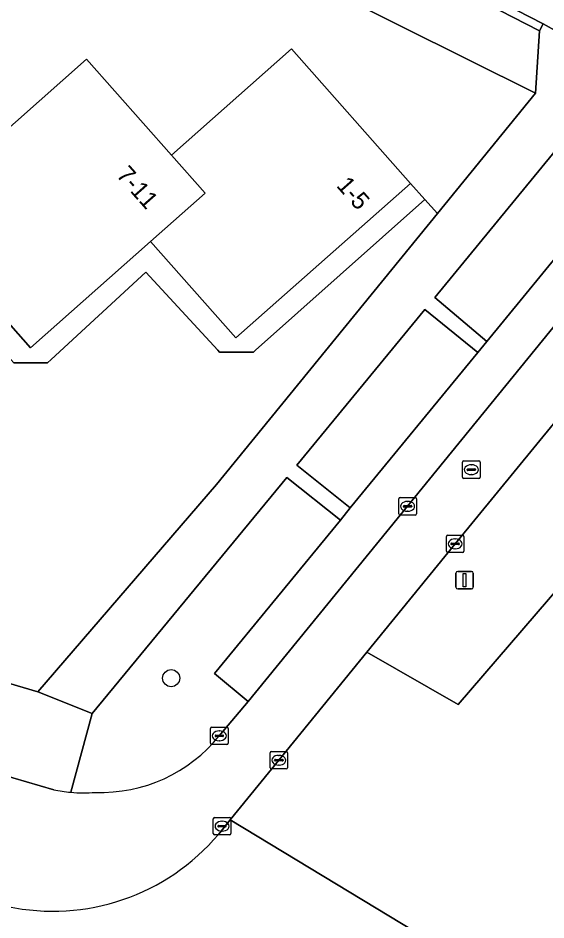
# Model space of a CAD drawing. Extents: x 160349 to 161355, y 381727 to 382854.
# Drawn here: x 160824.9 to 160855.1, y 381866.9 to 381918.5 of the extents above; entities that cross this region are included whole.
import ezdxf

# ---------------------------------------------------------------- set-up
doc = ezdxf.new("R2010")
doc.units = 0
for name, color, linetype in [('IMGEO_Berm_groen', 7, 'Continuous'), ('IMGEO_Boom', 7, 'Continuous'), ('IMGEO_Groenvoorziening', 7, 'Continuous'), ('IMGEO_Kolk', 7, 'Continuous'), ('IMGEO_Lichtmast', 7, 'Continuous'), ('IMGEO_Pand', 7, 'Continuous'), ('IMGEO_Pand_nummerreeks', 7, 'Continuous'), ('IMGEO_Parkeervlak_open', 7, 'Continuous'), ('IMGEO_Rijbaan_lokaal_open', 7, 'Continuous'), ('IMGEO_Rioolput', 7, 'Continuous'), ('IMGEO_Voetpad_halfverhard', 7, 'Continuous'), ('IMGEO_Voetpad_open', 7, 'Continuous')]:
    doc.layers.add(name, color=color, linetype=linetype)

msp = doc.modelspace()

# ---------------------------------------------------------------- linework, layer by layer
at = {"layer": 'IMGEO_Berm_groen'}
for points in [[(160872.371, 381909.754), (160860.433, 381891.245), (160850.087, 381879.223), (160844.863, 381882.215), (160839.835, 381876.045), (160837.055, 381872.634), (160881.699, 381845.629)], [(160837.055, 381872.634), (160836.382, 381871.808)], [(160875.605, 381828.59), (160875.309, 381826.732), (160875.539, 381826.657), (160877.352, 381832.225), (160879.827, 381839.886), (160881.699, 381845.629), (160837.055, 381872.634)]]:
    msp.add_lwpolyline(points, dxfattribs=at)
msp.add_arc((160826.897, 381879.851), 12.436, 257.9663, 319.7044, dxfattribs=at)
at = {"layer": 'IMGEO_Boom'}
msp.add_circle((160833.672, 381880.737), 0.489, dxfattribs=at)
at = {"layer": 'IMGEO_Groenvoorziening'}
for points in [[(160858.861, 381904.885), (160859.889, 381906.147), (160860.601, 381907.108), (160860.705, 381907.291), (160855.93, 381911.223), (160848.762, 381902.502), (160851.736, 381899.987), (160857.02, 381906.421)], [(160851.219, 381899.358), (160848.192, 381901.812), (160840.867, 381892.909), (160843.921, 381890.472)]]:
    msp.add_lwpolyline(points, close=True, dxfattribs=at)
for points in [[(160865.94, 381907.927), (160863.422, 381904.83), (160862.631, 381903.924), (160849.917, 381888.417), (160844.863, 381882.215), (160850.087, 381879.223), (160860.433, 381891.245), (160872.371, 381909.754)], [(160773.845, 381895.369), (160826.057, 381879.947), (160836.265, 381891.816), (160848.899, 381907.299), (160848.175, 381908.11), (160838.505, 381899.482), (160838.387, 381899.373), (160836.448, 381899.369), (160836.345, 381899.482), (160832.232, 381903.953), (160826.807, 381898.962), (160826.597, 381898.769), (160824.673, 381898.769), (160824.495, 381898.962), (160820.379, 381903.436), (160814.808, 381898.312), (160812.983, 381898.312), (160808.912, 381902.737), (160803.458, 381897.72), (160801.4, 381897.72), (160797.233, 381902.25), (160791.795, 381897.247)], [(160843.351, 381889.779), (160840.294, 381892.207), (160829.162, 381878.717), (160827.927, 381874.212)], [(160836.429, 381877.44), (160838.083, 381879.405), (160836.145, 381881.005), (160843.351, 381889.779)]]:
    msp.add_lwpolyline(points, dxfattribs=at)
for centre, radius, start, end in [((160829.644, 381882.927), 8.726, 267.9867, 321.0399), ((160828.666, 381882.21), 8.032, 264.7207, 274.7916)]:
    msp.add_arc(centre, radius, start, end, dxfattribs=at)
at = {"layer": 'IMGEO_Kolk'}
for p, q in [((160846.7, 381890.138), (160846.7, 381890.99)), ((160846.775, 381891.064), (160847.627, 381891.064)), ((160847.188, 381890.844), (160847.213, 381890.844)), ((160847.701, 381890.99), (160847.701, 381890.138)), ((160846.959, 381890.558), (160846.959, 381890.57)), ((160847.397, 381890.521), (160846.999, 381890.521)), ((160847.002, 381890.607), (160847.4, 381890.607)), ((160847.211, 381890.284), (160847.186, 381890.284)), ((160847.443, 381890.57), (160847.443, 381890.558)), ((160847.627, 381890.064), (160846.775, 381890.064)), ((160849.416, 381887.991), (160849.416, 381888.843)), ((160849.491, 381888.917), (160850.343, 381888.917)), ((160849.904, 381888.697), (160849.929, 381888.697)), ((160850.417, 381888.843), (160850.417, 381887.991)), ((160849.675, 381888.411), (160849.675, 381888.423)), ((160850.113, 381888.374), (160849.715, 381888.374)), ((160849.718, 381888.46), (160850.116, 381888.46)), ((160849.927, 381888.137), (160849.902, 381888.137)), ((160850.159, 381888.423), (160850.159, 381888.411)), ((160850.343, 381887.917), (160849.491, 381887.917)), ((160835.928, 381877.014), (160835.928, 381877.866)), ((160836.003, 381877.94), (160836.855, 381877.94)), ((160836.416, 381877.72), (160836.441, 381877.72)), ((160836.929, 381877.866), (160836.929, 381877.014)), ((160836.187, 381877.434), (160836.187, 381877.446)), ((160836.625, 381877.397), (160836.227, 381877.397)), ((160836.23, 381877.483), (160836.628, 381877.483)), ((160836.671, 381877.446), (160836.671, 381877.434)), ((160836.855, 381876.94), (160836.003, 381876.94)), ((160836.439, 381877.16), (160836.414, 381877.16)), ((160839.334, 381875.619), (160839.334, 381876.471)), ((160839.409, 381876.545), (160840.261, 381876.545)), ((160839.822, 381876.325), (160839.847, 381876.325)), ((160840.335, 381876.471), (160840.335, 381875.619)), ((160839.593, 381876.039), (160839.593, 381876.051)), ((160840.031, 381876.002), (160839.633, 381876.002)), ((160839.636, 381876.088), (160840.034, 381876.088)), ((160839.845, 381875.765), (160839.82, 381875.765)), ((160840.077, 381876.051), (160840.077, 381876.039)), ((160840.261, 381875.545), (160839.409, 381875.545))]:
    msp.add_line(p, q, dxfattribs=at)
for points in [[(160846.7, 381890.138), (160846.7, 381890.99)], [(160846.775, 381891.064), (160847.627, 381891.064)], [(160847.701, 381890.99), (160847.701, 381890.138)], [(160847.627, 381890.064), (160846.775, 381890.064)], [(160849.416, 381887.991), (160849.416, 381888.843)], [(160849.491, 381888.917), (160850.343, 381888.917)], [(160850.417, 381888.843), (160850.417, 381887.991)], [(160850.343, 381887.917), (160849.491, 381887.917)], [(160835.928, 381877.014), (160835.928, 381877.866)], [(160836.003, 381877.94), (160836.855, 381877.94)], [(160836.929, 381877.866), (160836.929, 381877.014)], [(160836.855, 381876.94), (160836.003, 381876.94)], [(160839.334, 381875.619), (160839.334, 381876.471)], [(160839.409, 381876.545), (160840.261, 381876.545)], [(160840.335, 381876.471), (160840.335, 381875.619)], [(160840.261, 381875.545), (160839.409, 381875.545)]]:
    msp.add_lwpolyline(points, dxfattribs=at)
for centre, radius, start, end in [((160846.777, 381890.988), 0.0765, 91.552, 178.448), ((160846.777, 381890.988), 0.0765, 91.552, 178.448), ((160847.625, 381890.988), 0.0765, 1.552, 88.448), ((160847.625, 381890.988), 0.0765, 1.552, 88.448), ((160846.777, 381890.14), 0.0765, 181.552, 268.448), ((160846.777, 381890.14), 0.0765, 181.552, 268.448), ((160846.999, 381890.567), 0.0403, 85.8775, 175.7526), ((160846.996, 381890.557), 0.0366, 178.938, 274.7102), ((160847.4, 381890.564), 0.043, 264.8664, 352.4533), ((160847.404, 381890.569), 0.0386, 1.7309, 96.639), ((160847.625, 381890.14), 0.0765, 271.552, 358.448), ((160847.625, 381890.14), 0.0765, 271.552, 358.448), ((160849.493, 381888.841), 0.0765, 91.552, 178.448), ((160849.493, 381888.841), 0.0765, 91.552, 178.448), ((160850.341, 381888.841), 0.0765, 1.552, 88.448), ((160850.341, 381888.841), 0.0765, 1.552, 88.448), ((160849.715, 381888.42), 0.0403, 85.8775, 175.7526), ((160849.712, 381888.41), 0.0366, 178.938, 274.7102), ((160850.116, 381888.417), 0.043, 264.8664, 352.4533), ((160850.12, 381888.422), 0.0386, 1.7309, 96.639), ((160849.493, 381887.993), 0.0765, 181.552, 268.448), ((160849.493, 381887.993), 0.0765, 181.552, 268.448), ((160850.341, 381887.993), 0.0765, 271.552, 358.448), ((160850.341, 381887.993), 0.0765, 271.552, 358.448), ((160836.005, 381877.864), 0.0765, 91.552, 178.448), ((160836.005, 381877.864), 0.0765, 91.552, 178.448), ((160836.853, 381877.864), 0.0765, 1.552, 88.448), ((160836.853, 381877.864), 0.0765, 1.552, 88.448), ((160836.227, 381877.443), 0.0403, 85.8775, 175.7526), ((160836.224, 381877.433), 0.0366, 178.938, 274.7102), ((160836.628, 381877.44), 0.043, 264.8664, 352.4533), ((160836.632, 381877.445), 0.0386, 1.7309, 96.639), ((160836.005, 381877.016), 0.0765, 181.552, 268.448), ((160836.005, 381877.016), 0.0765, 181.552, 268.448), ((160836.853, 381877.016), 0.0765, 271.552, 358.448), ((160836.853, 381877.016), 0.0765, 271.552, 358.448), ((160839.411, 381876.469), 0.0765, 91.552, 178.448), ((160839.411, 381876.469), 0.0765, 91.552, 178.448), ((160840.259, 381876.469), 0.0765, 1.552, 88.448), ((160840.259, 381876.469), 0.0765, 1.552, 88.448), ((160839.633, 381876.048), 0.0403, 85.8775, 175.7526), ((160839.63, 381876.038), 0.0366, 178.938, 274.7102), ((160840.034, 381876.045), 0.043, 264.8664, 352.4533), ((160840.038, 381876.05), 0.0386, 1.7309, 96.639), ((160839.411, 381875.621), 0.0765, 181.552, 268.448), ((160839.411, 381875.621), 0.0765, 181.552, 268.448), ((160840.259, 381875.621), 0.0765, 271.552, 358.448), ((160840.259, 381875.621), 0.0765, 271.552, 358.448)]:
    msp.add_arc(centre, radius, start, end, dxfattribs=at)
for centre, major_axis, ratio, start_param, end_param in [((160847.187, 381890.564), (-0.387, 0.002), 0.722429, 4.712389, 7.853982), ((160847.212, 381890.564), (-0.39, 0.002), 0.717154, 1.570796, 4.712389), ((160849.903, 381888.417), (-0.387, 0.002), 0.722429, 4.712389, 7.853982), ((160849.928, 381888.417), (-0.39, 0.002), 0.717154, 1.570796, 4.712389), ((160836.415, 381877.44), (-0.387, 0.002), 0.722429, 4.712389, 7.853982), ((160836.44, 381877.44), (-0.39, 0.002), 0.717154, 1.570796, 4.712389), ((160839.821, 381876.045), (-0.387, 0.002), 0.722429, 4.712389, 7.853982), ((160839.846, 381876.045), (-0.39, 0.002), 0.717154, 1.570796, 4.712389)]:
    msp.add_ellipse(centre, major_axis=major_axis, ratio=ratio, start_param=start_param, end_param=end_param, dxfattribs=at)
at = {"layer": 'IMGEO_Lichtmast'}
for p, q in [((160849.965, 381885.942), (160849.965, 381886.742)), ((160849.965, 381886.742), (160849.965, 381885.942)), ((160850.065, 381886.842), (160850.855, 381886.842)), ((160850.855, 381886.842), (160850.065, 381886.842)), ((160850.955, 381886.742), (160850.955, 381885.942)), ((160850.955, 381885.942), (160850.955, 381886.742)), ((160850.855, 381885.842), (160850.065, 381885.842)), ((160850.065, 381885.842), (160850.855, 381885.842))]:
    msp.add_line(p, q, dxfattribs=at)
msp.add_lwpolyline([(160850.385, 381886.717), (160850.535, 381886.717), (160850.535, 381885.967), (160850.385, 381885.967), (160850.385, 381886.717)], dxfattribs=at)
for centre, start, end in [((160850.065, 381886.742), 90, 180), ((160850.065, 381886.742), 90, 180), ((160850.855, 381886.742), 0, 90), ((160850.855, 381886.742), 360, 90), ((160850.065, 381885.942), 180, 270), ((160850.065, 381885.942), 180, 270), ((160850.855, 381885.942), 270, 0), ((160850.855, 381885.942), 270, 0)]:
    msp.add_arc(centre, 0.1, start, end, dxfattribs=at)
at = {"layer": 'IMGEO_Pand'}
for points in [[(160833.696, 381910.641), (160835.617, 381908.472), (160832.495, 381905.707), (160837.382, 381900.189), (160847.359, 381909.025), (160840.55, 381916.712)], [(160822.045, 381910.121), (160823.891, 381908.037), (160820.686, 381905.198), (160825.625, 381899.622), (160832.495, 381905.707), (160835.617, 381908.472), (160833.696, 381910.641), (160828.833, 381916.132)]]:
    msp.add_lwpolyline(points, close=True, dxfattribs=at)
at = {"layer": 'IMGEO_Parkeervlak_open'}
msp.add_lwpolyline([(160858.861, 381904.885), (160857.02, 381906.421), (160851.736, 381899.987), (160851.219, 381899.358), (160843.921, 381890.472), (160843.351, 381889.779), (160836.145, 381881.005), (160838.083, 381879.405), (160847.201, 381890.564)], close=True, dxfattribs=at)
at = {"layer": 'IMGEO_Rijbaan_lokaal_open'}
for points in [[(160783.615, 381955.602), (160786.617, 381954.029), (160791.949, 381951.067), (160794.272, 381949.777), (160824.977, 381933.582), (160825.379, 381933.478), (160833.426, 381929.292), (160841.525, 381925.098), (160848.187, 381921.638), (160854.945, 381918.142), (160855.781, 381917.696), (160857.744, 381916.681), (160860.432, 381922.204), (160858.668, 381923.098), (160813.262, 381946.618), (160812.854, 381946.829), (160799.884, 381953.571), (160798.792, 381954.127), (160785.618, 381960.974)], [(160826.955, 381874.36), (160820.691, 381876.187), (160744.941, 381898.519), (160740.094, 381899.948), (160729.348, 381903.194), (160724.219, 381904.806), (160713.383, 381907.976), (160703.301, 381910.962)], [(160836.382, 381871.808), (160837.055, 381872.634), (160839.835, 381876.045), (160844.863, 381882.215), (160849.917, 381888.417), (160862.631, 381903.924), (160863.422, 381904.83), (160860.601, 381907.108), (160859.889, 381906.147), (160858.861, 381904.885), (160847.201, 381890.564), (160838.083, 381879.405), (160836.429, 381877.44)]]:
    msp.add_lwpolyline(points, dxfattribs=at)
for centre, radius, start, end in [((160829.644, 381882.927), 8.726, 267.9867, 321.0399), ((160828.642, 381882.174), 7.994, 257.8167, 264.8681), ((160828.666, 381882.21), 8.032, 264.7207, 274.7916), ((160826.897, 381879.851), 12.436, 257.9663, 319.7044)]:
    msp.add_arc(centre, radius, start, end, dxfattribs=at)
at = {"layer": 'IMGEO_Rioolput'}
for p, q in [((160850.343, 381892.232), (160850.343, 381893.084)), ((160850.418, 381893.158), (160851.27, 381893.158)), ((160850.645, 381892.701), (160851.043, 381892.701)), ((160850.831, 381892.938), (160850.856, 381892.938)), ((160851.344, 381893.084), (160851.344, 381892.232)), ((160851.27, 381892.158), (160850.418, 381892.158)), ((160850.602, 381892.652), (160850.602, 381892.664)), ((160851.04, 381892.615), (160850.642, 381892.615)), ((160850.854, 381892.378), (160850.829, 381892.378)), ((160851.086, 381892.664), (160851.086, 381892.652)), ((160836.083, 381871.848), (160836.083, 381872.7)), ((160836.158, 381872.774), (160837.01, 381872.774)), ((160837.084, 381872.7), (160837.084, 381871.848)), ((160836.342, 381872.268), (160836.342, 381872.28)), ((160836.78, 381872.231), (160836.382, 381872.231)), ((160836.385, 381872.317), (160836.783, 381872.317)), ((160836.571, 381872.554), (160836.596, 381872.554)), ((160836.826, 381872.28), (160836.826, 381872.268)), ((160837.01, 381871.774), (160836.158, 381871.774)), ((160836.594, 381871.994), (160836.569, 381871.994))]:
    msp.add_line(p, q, dxfattribs=at)
for points in [[(160850.343, 381892.232), (160850.343, 381893.084)], [(160850.418, 381893.158), (160851.27, 381893.158)], [(160851.344, 381893.084), (160851.344, 381892.232)], [(160851.27, 381892.158), (160850.418, 381892.158)], [(160836.083, 381871.848), (160836.083, 381872.7)], [(160836.158, 381872.774), (160837.01, 381872.774)], [(160837.084, 381872.7), (160837.084, 381871.848)], [(160837.01, 381871.774), (160836.158, 381871.774)]]:
    msp.add_lwpolyline(points, dxfattribs=at)
for centre, radius, start, end in [((160850.42, 381893.082), 0.0765, 91.552, 178.448), ((160850.42, 381893.082), 0.0765, 91.552, 178.448), ((160850.642, 381892.661), 0.0403, 85.8775, 175.7526), ((160851.047, 381892.663), 0.0386, 1.7309, 96.639), ((160851.268, 381893.082), 0.0765, 1.552, 88.448), ((160851.268, 381893.082), 0.0765, 1.552, 88.448), ((160850.42, 381892.234), 0.0765, 181.552, 268.448), ((160850.42, 381892.234), 0.0765, 181.552, 268.448), ((160850.639, 381892.651), 0.0366, 178.938, 274.7102), ((160851.043, 381892.658), 0.043, 264.8664, 352.4533), ((160851.268, 381892.234), 0.0765, 271.552, 358.448), ((160851.268, 381892.234), 0.0765, 271.552, 358.448), ((160836.16, 381872.698), 0.0765, 91.552, 178.448), ((160836.16, 381872.698), 0.0765, 91.552, 178.448), ((160837.008, 381872.698), 0.0765, 1.552, 88.448), ((160837.008, 381872.698), 0.0765, 1.552, 88.448), ((160836.382, 381872.277), 0.0403, 85.8775, 175.7526), ((160836.379, 381872.267), 0.0366, 178.938, 274.7102), ((160836.783, 381872.274), 0.043, 264.8664, 352.4533), ((160836.787, 381872.279), 0.0386, 1.7309, 96.639), ((160836.16, 381871.85), 0.0765, 181.552, 268.448), ((160836.16, 381871.85), 0.0765, 181.552, 268.448), ((160837.008, 381871.85), 0.0765, 271.552, 358.448), ((160837.008, 381871.85), 0.0765, 271.552, 358.448)]:
    msp.add_arc(centre, radius, start, end, dxfattribs=at)
for centre, major_axis, ratio, start_param, end_param in [((160850.83, 381892.658), (-0.387, 0.002), 0.722429, 4.712389, 7.853982), ((160850.855, 381892.658), (-0.39, 0.002), 0.717154, 1.570796, 4.712389), ((160836.57, 381872.274), (-0.387, 0.002), 0.722429, 4.712389, 7.853982), ((160836.595, 381872.274), (-0.39, 0.002), 0.717154, 1.570796, 4.712389)]:
    msp.add_ellipse(centre, major_axis=major_axis, ratio=ratio, start_param=start_param, end_param=end_param, dxfattribs=at)
at = {"layer": 'IMGEO_Voetpad_halfverhard'}
msp.add_lwpolyline([(160824.673, 381898.769), (160826.597, 381898.769), (160826.807, 381898.962), (160832.232, 381903.953), (160836.345, 381899.482), (160836.448, 381899.369), (160838.387, 381899.373), (160838.505, 381899.482), (160848.175, 381908.11), (160847.359, 381909.025), (160837.382, 381900.189), (160832.495, 381905.707), (160825.625, 381899.622), (160820.686, 381905.198)], dxfattribs=at)
at = {"layer": 'IMGEO_Voetpad_open'}
for points in [[(160740.787, 381973.103), (160745.256, 381970.771), (160785.29, 381949.403), (160785.583, 381949.242), (160789.391, 381947.15), (160789.629, 381947.019), (160831.29, 381925.762), (160835.192, 381923.816), (160854.514, 381914.18), (160854.739, 381917.742), (160847.981, 381921.238), (160848.187, 381921.638), (160841.525, 381925.098), (160841.319, 381924.698), (160833.22, 381928.892), (160833.426, 381929.292), (160825.379, 381933.478), (160824.977, 381933.582), (160824.596, 381933.592), (160822.597, 381933.17)], [(160793.675, 381914.77), (160798.607, 381909.202), (160805.397, 381915.215), (160810.299, 381909.679), (160817.101, 381915.703), (160822.045, 381910.121), (160828.833, 381916.132), (160833.696, 381910.641), (160840.55, 381916.712), (160847.359, 381909.025), (160848.175, 381908.11), (160848.899, 381907.299), (160854.514, 381914.18), (160835.192, 381923.816)], [(160676.897, 381918.763), (160677.146, 381918.679), (160679.993, 381917.834), (160691.804, 381914.329), (160703.301, 381910.962), (160713.383, 381907.976), (160724.219, 381904.806), (160729.348, 381903.194), (160740.094, 381899.948), (160744.941, 381898.519), (160820.691, 381876.187), (160826.955, 381874.36)], [(160858.02, 381916.515), (160857.744, 381916.681), (160855.781, 381917.696), (160854.945, 381918.142), (160854.739, 381917.742), (160854.514, 381914.18), (160848.899, 381907.299), (160836.265, 381891.816), (160826.057, 381879.947), (160829.162, 381878.717), (160840.294, 381892.207), (160843.351, 381889.779), (160843.921, 381890.472), (160840.867, 381892.909), (160848.192, 381901.812), (160851.219, 381899.358), (160851.736, 381899.987), (160848.762, 381902.502), (160855.93, 381911.223), (160860.705, 381907.291)], [(160827.927, 381874.212), (160829.162, 381878.717), (160826.057, 381879.947), (160773.845, 381895.369), (160771.213, 381896.146), (160770.721, 381896.291), (160746.482, 381903.49)]]:
    msp.add_lwpolyline(points, dxfattribs=at)
msp.add_lwpolyline([(160854.945, 381918.142), (160848.187, 381921.638), (160847.981, 381921.238), (160854.739, 381917.742)], close=True, dxfattribs=at)
msp.add_arc((160828.642, 381882.174), 7.994, 257.8167, 264.8681, dxfattribs=at)

# ---------------------------------------------------------------- texts
at = {"layer": 'IMGEO_Pand_nummerreeks'}
for s, p in [('7-11', (160830.496, 381909.475)), ('1-5', (160843.083, 381908.872))]:
    msp.add_text(s, height=1, rotation=311.5167, dxfattribs=at).set_placement(p)

doc.saveas('drawing.dxf')
